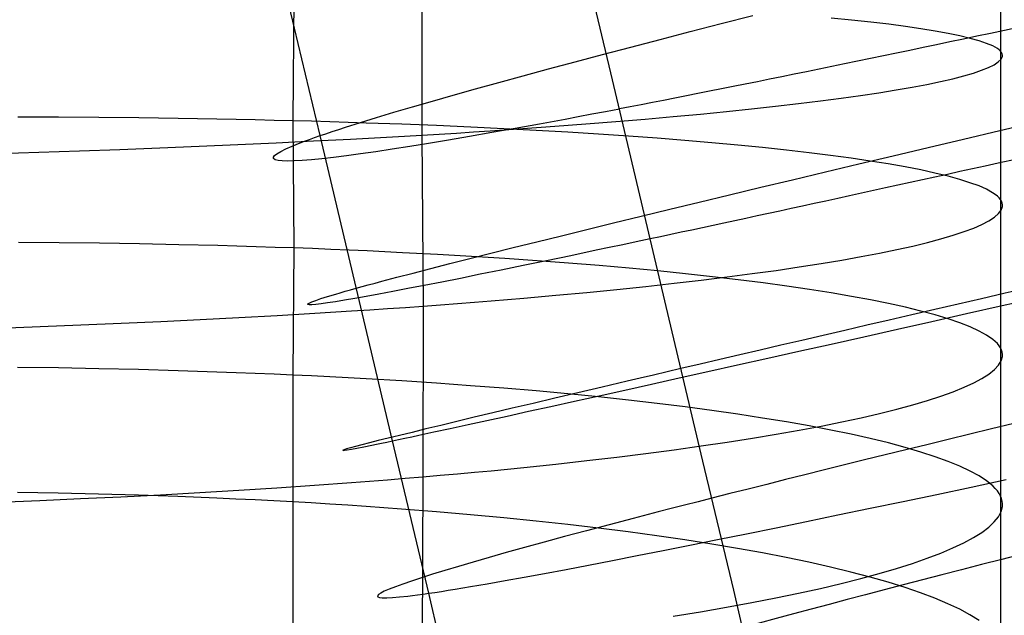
# Model space of a CAD drawing. Extents: x -383 to 1849, y -1185 to -529.
# Tile 532 of 656: x 415.55 to 427.02, y -1025.53 to -1018.59. Entities that reach past the tile are written whole.
import ezdxf

# ---------------------------------------------------------------- set-up
doc = ezdxf.new("R2010")
doc.units = 0
doc.layers.add('PREDEFINITO', color=7, linetype='CONTINUOUS')

msp = doc.modelspace()

# ---------------------------------------------------------------- linework, layer by layer
at = {"layer": 'PREDEFINITO'}
for p, q in [((419.046, -1019.94, 482.389), (418.199, -1016.384, 482.465)), ((426.973, -1017.225, 662.882), (426.973, -1020.685, 662.786)), ((422.433, -1019.207, 496.834), (422.074, -1017.698, 496.839)), ((420.232, -1017.938, 676.265), (420.233, -1019.933, 676.216)), ((418.739, -1018.285, 650.33), (418.73, -1019.767, 650.276)), ((423.719, -1018.633, 475.176), (424.089, -1018.538, 474.868)), ((423.357, -1018.726, 475.497), (423.719, -1018.633, 475.176)), ((425.236, -1018.593, 656.785), (424.999, -1018.569, 656.355)), ((425.46, -1018.617, 657.222), (425.236, -1018.593, 656.785)), ((425.67, -1018.642, 657.665), (425.46, -1018.617, 657.222)), ((425.865, -1018.668, 658.114), (425.67, -1018.642, 657.665)), ((423.006, -1018.818, 475.829), (423.357, -1018.726, 475.497)), ((426.046, -1018.695, 658.569), (425.865, -1018.668, 658.114)), ((426.213, -1018.722, 659.029), (426.046, -1018.695, 658.569)), ((426.364, -1018.749, 659.494), (426.213, -1018.722, 659.029)), ((426.499, -1018.777, 659.963), (426.364, -1018.749, 659.494)), ((422.665, -1018.907, 476.172), (423.006, -1018.818, 475.829)), ((426.619, -1018.806, 660.436), (426.499, -1018.777, 659.963)), ((426.723, -1018.835, 660.912), (426.619, -1018.806, 660.436)), ((426.811, -1018.864, 661.391), (426.723, -1018.835, 660.912)), ((426.882, -1018.894, 661.872), (426.811, -1018.864, 661.391)), ((422.016, -1019.079, 476.889), (422.335, -1018.994, 476.525)), ((422.335, -1018.994, 476.525), (422.665, -1018.907, 476.172)), ((426.911, -1018.909, 662.113), (426.882, -1018.894, 661.872)), ((426.936, -1018.924, 662.355), (426.911, -1018.909, 662.113)), ((426.956, -1018.94, 662.597), (426.936, -1018.924, 662.355)), ((426.972, -1018.955, 662.84), (426.956, -1018.94, 662.597)), ((426.984, -1018.971, 663.083), (426.972, -1018.955, 662.84)), ((426.992, -1018.986, 663.326), (426.984, -1018.971, 663.083)), ((426.995, -1019.002, 663.569), (426.992, -1018.986, 663.326)), ((426.994, -1019.018, 663.812), (426.995, -1019.002, 663.569)), ((421.708, -1019.162, 477.263), (422.016, -1019.079, 476.889)), ((426.833, -1019.146, 665.753), (426.898, -1019.113, 665.27)), ((426.898, -1019.113, 665.27), (426.947, -1019.081, 664.785)), ((426.947, -1019.081, 664.785), (426.979, -1019.049, 664.299)), ((426.979, -1019.049, 664.299), (426.994, -1019.018, 663.812)), ((421.412, -1019.242, 477.647), (421.708, -1019.162, 477.263)), ((422.79, -1020.717, 496.859), (422.433, -1019.207, 496.834)), ((426.544, -1019.243, 667.191), (426.656, -1019.211, 666.714)), ((426.656, -1019.211, 666.714), (426.753, -1019.178, 666.235)), ((426.753, -1019.178, 666.235), (426.833, -1019.146, 665.753)), ((420.857, -1019.395, 478.441), (421.128, -1019.32, 478.039)), ((421.128, -1019.32, 478.039), (421.412, -1019.242, 477.647)), ((425.944, -1019.374, 669.057), (426.116, -1019.342, 668.597)), ((426.116, -1019.342, 668.597), (426.274, -1019.309, 668.133)), ((426.274, -1019.309, 668.133), (426.416, -1019.276, 667.664)), ((426.416, -1019.276, 667.664), (426.544, -1019.243, 667.191)), ((420.598, -1019.468, 478.851), (420.857, -1019.395, 478.441)), ((425.343, -1019.471, 670.403), (425.557, -1019.439, 669.96)), ((425.557, -1019.439, 669.96), (425.758, -1019.407, 669.512)), ((425.758, -1019.407, 669.512), (425.944, -1019.374, 669.057)), ((420.122, -1019.604, 479.694), (420.354, -1019.538, 479.269)), ((420.354, -1019.538, 479.269), (420.598, -1019.468, 478.851)), ((424.352, -1019.598, 672.099), (424.619, -1019.566, 671.687)), ((424.619, -1019.566, 671.687), (424.874, -1019.535, 671.266)), ((424.874, -1019.535, 671.266), (425.115, -1019.503, 670.838)), ((425.115, -1019.503, 670.838), (425.343, -1019.471, 670.403)), ((419.703, -1019.729, 480.567), (419.905, -1019.668, 480.127)), ((419.905, -1019.668, 480.127), (420.122, -1019.604, 479.694)), ((422.21, -1019.691, 496.626), (422.054, -1019.721, 496.441)), ((422.37, -1019.661, 496.807), (422.21, -1019.691, 496.626)), ((422.533, -1019.63, 496.986), (422.37, -1019.661, 496.807)), ((423.16, -1019.718, 673.654), (423.476, -1019.689, 673.28)), ((423.476, -1019.689, 673.28), (423.78, -1019.659, 672.896)), ((423.78, -1019.659, 672.896), (424.072, -1019.628, 672.502)), ((424.072, -1019.628, 672.502), (424.352, -1019.598, 672.099)), ((415.998, -1019.726, 649.244), (415.524, -1019.724, 649.127)), ((416.468, -1019.73, 649.377), (415.998, -1019.726, 649.244)), ((416.933, -1019.734, 649.526), (416.468, -1019.73, 649.377)), ((417.392, -1019.741, 649.69), (416.933, -1019.734, 649.526)), ((417.845, -1019.748, 649.87), (417.392, -1019.741, 649.69)), ((418.069, -1019.752, 649.966), (417.845, -1019.748, 649.87)), ((418.291, -1019.757, 650.065), (418.069, -1019.752, 649.966)), ((418.512, -1019.762, 650.169), (418.291, -1019.757, 650.065)), ((418.73, -1019.767, 650.276), (418.512, -1019.762, 650.169)), ((418.947, -1019.773, 650.388), (418.73, -1019.767, 650.276)), ((418.73, -1019.767, 650.276), (418.74, -1021.249, 650.202)), ((419.161, -1019.779, 650.503), (418.947, -1019.773, 650.388)), ((419.374, -1019.786, 650.622), (419.161, -1019.779, 650.503)), ((419.343, -1019.841, 481.467), (419.515, -1019.787, 481.014)), ((419.584, -1019.793, 650.745), (419.374, -1019.786, 650.622)), ((419.515, -1019.787, 481.014), (419.703, -1019.729, 480.567)), ((419.998, -1019.807, 651.001), (419.584, -1019.793, 650.745)), ((420.404, -1019.823, 651.272), (419.998, -1019.807, 651.001)), ((421.603, -1019.805, 495.872), (421.318, -1019.857, 495.478)), ((421.9, -1019.75, 496.254), (421.603, -1019.805, 495.872)), ((421.781, -1019.831, 675.037), (422.142, -1019.803, 674.709)), ((422.054, -1019.721, 496.441), (421.9, -1019.75, 496.254)), ((422.142, -1019.803, 674.709), (422.493, -1019.776, 674.369)), ((422.493, -1019.776, 674.369), (422.832, -1019.747, 674.017)), ((422.832, -1019.747, 674.017), (423.16, -1019.718, 673.654)), ((426.963, -1019.88, 473.304), (427.39, -1019.78, 473.088)), ((419.046, -1019.94, 482.389), (419.114, -1019.917, 482.157)), ((419.114, -1019.917, 482.157), (419.186, -1019.892, 481.925)), ((419.186, -1019.892, 481.925), (419.263, -1019.867, 481.695)), ((419.263, -1019.867, 481.695), (419.343, -1019.841, 481.467)), ((420.233, -1019.933, 676.216), (420.435, -1019.921, 676.08)), ((420.801, -1019.841, 651.557), (420.404, -1019.823, 651.272)), ((420.435, -1019.921, 676.08), (420.635, -1019.909, 675.942)), ((420.635, -1019.909, 675.942), (420.832, -1019.896, 675.799)), ((421.047, -1019.905, 495.075), (420.788, -1019.95, 494.663)), ((421.188, -1019.859, 651.855), (420.801, -1019.841, 651.557)), ((420.832, -1019.896, 675.799), (421.027, -1019.883, 675.654)), ((421.027, -1019.883, 675.654), (421.409, -1019.857, 675.352)), ((421.318, -1019.857, 495.478), (421.047, -1019.905, 495.075)), ((421.565, -1019.879, 652.166), (421.188, -1019.859, 651.855)), ((421.409, -1019.857, 675.352), (421.781, -1019.831, 675.037)), ((421.933, -1019.9, 652.489), (421.565, -1019.879, 652.166)), ((422.29, -1019.922, 652.824), (421.933, -1019.9, 652.489)), ((422.637, -1019.946, 653.171), (422.29, -1019.922, 652.824)), ((426.542, -1019.979, 473.534), (426.963, -1019.88, 473.304)), ((418.088, -1020.043, 677.364), (418.533, -1020.023, 677.164)), ((418.533, -1020.023, 677.164), (418.97, -1020.002, 676.949)), ((418.722, -1020.061, 483.809), (418.814, -1020.024, 483.332)), ((418.814, -1020.024, 483.332), (418.866, -1020.004, 483.095)), ((418.866, -1020.004, 483.095), (418.922, -1019.984, 482.858)), ((418.922, -1019.984, 482.858), (418.982, -1019.962, 482.623)), ((418.97, -1020.002, 676.949), (419.4, -1019.98, 676.719)), ((418.982, -1019.962, 482.623), (419.046, -1019.94, 482.389)), ((419.891, -1023.497, 482.461), (419.046, -1019.94, 482.389)), ((419.4, -1019.98, 676.719), (419.611, -1019.968, 676.599)), ((419.611, -1019.968, 676.599), (419.821, -1019.957, 676.475)), ((419.821, -1019.957, 676.475), (420.028, -1019.945, 676.347)), ((420.028, -1019.945, 676.347), (420.233, -1019.933, 676.216)), ((420.31, -1020.031, 493.812), (420.091, -1020.067, 493.374)), ((420.233, -1019.933, 676.216), (420.245, -1021.926, 676.122)), ((420.543, -1019.992, 494.241), (420.31, -1020.031, 493.812)), ((420.788, -1019.95, 494.663), (420.543, -1019.992, 494.241)), ((422.973, -1019.97, 653.529), (422.637, -1019.946, 653.171)), ((423.297, -1019.996, 653.897), (422.973, -1019.97, 653.529)), ((423.61, -1020.023, 654.276), (423.297, -1019.996, 653.897)), ((423.912, -1020.05, 654.664), (423.61, -1020.023, 654.276)), ((426.128, -1020.077, 473.778), (426.542, -1019.979, 473.534)), ((415.292, -1020.148, 678.252), (415.771, -1020.133, 678.142)), ((415.771, -1020.133, 678.142), (416.245, -1020.117, 678.016)), ((416.245, -1020.117, 678.016), (416.714, -1020.1, 677.876)), ((416.714, -1020.1, 677.876), (417.178, -1020.082, 677.72)), ((417.178, -1020.082, 677.72), (417.636, -1020.063, 677.55)), ((417.636, -1020.063, 677.55), (418.088, -1020.043, 677.364)), ((418.514, -1020.173, 485.749), (418.543, -1020.15, 485.261)), ((418.543, -1020.15, 485.261), (418.587, -1020.124, 484.775)), ((418.587, -1020.124, 484.775), (418.646, -1020.094, 484.291)), ((418.646, -1020.094, 484.291), (418.722, -1020.061, 483.809)), ((419.694, -1020.127, 492.478), (419.516, -1020.153, 492.02)), ((419.886, -1020.099, 492.929), (419.694, -1020.127, 492.478)), ((420.091, -1020.067, 493.374), (419.886, -1020.099, 492.929)), ((424.201, -1020.079, 655.062), (423.912, -1020.05, 654.664)), ((424.478, -1020.109, 655.468), (424.201, -1020.079, 655.062)), ((424.742, -1020.139, 655.883), (424.478, -1020.109, 655.468)), ((424.993, -1020.171, 656.305), (424.742, -1020.139, 655.883)), ((425.722, -1020.174, 474.036), (426.128, -1020.077, 473.778)), ((418.502, -1020.192, 486.239), (418.514, -1020.173, 485.749)), ((418.504, -1020.208, 486.729), (418.502, -1020.192, 486.239)), ((418.522, -1020.22, 487.219), (418.504, -1020.208, 486.729)), ((418.556, -1020.229, 487.71), (418.522, -1020.22, 487.219)), ((418.604, -1020.234, 488.199), (418.556, -1020.229, 487.71)), ((418.667, -1020.236, 488.687), (418.604, -1020.234, 488.199)), ((418.745, -1020.234, 489.173), (418.667, -1020.236, 488.687)), ((418.838, -1020.229, 489.657), (418.745, -1020.234, 489.173)), ((418.945, -1020.221, 490.138), (418.838, -1020.229, 489.657)), ((419.066, -1020.209, 490.615), (418.945, -1020.221, 490.138)), ((419.202, -1020.193, 491.088), (419.066, -1020.209, 490.615)), ((419.352, -1020.175, 491.557), (419.202, -1020.193, 491.088)), ((419.516, -1020.153, 492.02), (419.352, -1020.175, 491.557)), ((425.231, -1020.203, 656.735), (424.993, -1020.171, 656.305)), ((425.455, -1020.236, 657.172), (425.231, -1020.203, 656.735)), ((425.323, -1020.268, 474.308), (425.722, -1020.174, 474.036)), ((425.665, -1020.27, 657.615), (425.455, -1020.236, 657.172)), ((424.551, -1020.453, 474.889), (424.933, -1020.361, 474.592)), ((424.933, -1020.361, 474.592), (425.323, -1020.268, 474.308)), ((425.861, -1020.305, 658.064), (425.665, -1020.27, 657.615)), ((426.043, -1020.34, 658.519), (425.861, -1020.305, 658.064)), ((426.209, -1020.376, 658.979), (426.043, -1020.34, 658.519)), ((426.361, -1020.413, 659.443), (426.209, -1020.376, 658.979)), ((424.179, -1020.542, 475.199), (424.551, -1020.453, 474.889)), ((426.497, -1020.45, 659.912), (426.361, -1020.413, 659.443)), ((426.617, -1020.488, 660.384), (426.497, -1020.45, 659.912)), ((426.722, -1020.526, 660.86), (426.617, -1020.488, 660.384)), ((423.816, -1020.629, 475.52), (424.179, -1020.542, 475.199)), ((426.81, -1020.565, 661.338), (426.722, -1020.526, 660.86)), ((426.881, -1020.605, 661.819), (426.81, -1020.565, 661.338)), ((426.911, -1020.625, 662.06), (426.881, -1020.605, 661.819)), ((423.148, -1022.225, 496.913), (422.79, -1020.717, 496.859)), ((423.119, -1020.798, 476.195), (423.462, -1020.715, 475.852)), ((423.462, -1020.715, 475.852), (423.816, -1020.629, 475.52)), ((426.936, -1020.645, 662.302), (426.911, -1020.625, 662.06)), ((426.956, -1020.665, 662.544), (426.936, -1020.645, 662.302)), ((426.973, -1020.685, 662.786), (426.956, -1020.665, 662.544)), ((426.985, -1020.705, 663.028), (426.973, -1020.685, 662.786)), ((426.973, -1020.685, 662.786), (426.974, -1022.414, 662.688)), ((426.993, -1020.726, 663.271), (426.985, -1020.705, 663.028)), ((426.996, -1020.746, 663.513), (426.993, -1020.726, 663.271)), ((422.787, -1020.878, 476.55), (423.119, -1020.798, 476.195)), ((426.949, -1020.849, 664.726), (426.98, -1020.808, 664.242)), ((426.98, -1020.808, 664.242), (426.995, -1020.767, 663.756)), ((426.995, -1020.767, 663.756), (426.996, -1020.746, 663.513)), ((422.465, -1020.957, 476.914), (422.787, -1020.878, 476.55)), ((426.756, -1020.975, 666.173), (426.837, -1020.933, 665.693)), ((426.837, -1020.933, 665.693), (426.901, -1020.891, 665.21)), ((426.901, -1020.891, 665.21), (426.949, -1020.849, 664.726)), ((421.857, -1021.106, 477.673), (422.155, -1021.033, 477.289)), ((422.155, -1021.033, 477.289), (422.465, -1020.957, 476.914)), ((426.421, -1021.101, 667.598), (426.548, -1021.059, 667.126)), ((426.548, -1021.059, 667.126), (426.66, -1021.017, 666.651)), ((426.66, -1021.017, 666.651), (426.756, -1020.975, 666.173)), ((416.007, -1021.188, 649.17), (415.532, -1021.184, 649.052)), ((421.297, -1021.245, 478.468), (421.571, -1021.177, 478.066)), ((421.571, -1021.177, 478.066), (421.857, -1021.106, 477.673)), ((422.73, -1021.178, 496.834), (422.571, -1021.211, 496.652)), ((422.892, -1021.143, 497.012), (422.73, -1021.178, 496.834)), ((426.122, -1021.185, 668.529), (426.279, -1021.143, 668.065)), ((426.279, -1021.143, 668.065), (426.421, -1021.101, 667.598)), ((416.477, -1021.194, 649.303), (416.007, -1021.188, 649.17)), ((416.942, -1021.202, 649.452), (416.477, -1021.194, 649.303)), ((417.401, -1021.211, 649.616), (416.942, -1021.202, 649.452)), ((417.854, -1021.222, 649.796), (417.401, -1021.211, 649.616)), ((418.078, -1021.228, 649.892), (417.854, -1021.222, 649.796)), ((418.301, -1021.235, 649.991), (418.078, -1021.228, 649.892)), ((418.521, -1021.242, 650.095), (418.301, -1021.235, 649.991)), ((418.74, -1021.249, 650.202), (418.521, -1021.242, 650.095)), ((418.74, -1021.249, 650.202), (418.729, -1022.73, 650.088)), ((418.956, -1021.257, 650.313), (418.74, -1021.249, 650.202)), ((419.171, -1021.266, 650.428), (418.956, -1021.257, 650.313)), ((419.383, -1021.275, 650.547), (419.171, -1021.266, 650.428)), ((419.593, -1021.284, 650.67), (419.383, -1021.275, 650.547)), ((420.008, -1021.304, 650.926), (419.593, -1021.284, 650.67)), ((421.037, -1021.31, 478.878), (421.297, -1021.245, 478.468)), ((422.262, -1021.276, 496.281), (421.966, -1021.339, 495.898)), ((422.415, -1021.244, 496.468), (422.262, -1021.276, 496.281)), ((422.571, -1021.211, 496.652), (422.415, -1021.244, 496.468)), ((425.564, -1021.309, 669.887), (425.764, -1021.268, 669.44)), ((425.764, -1021.268, 669.44), (425.95, -1021.227, 668.987)), ((425.95, -1021.227, 668.987), (426.122, -1021.185, 668.529)), ((420.413, -1021.325, 651.197), (420.008, -1021.304, 650.926)), ((420.81, -1021.348, 651.481), (420.413, -1021.325, 651.197)), ((420.556, -1021.432, 479.723), (420.79, -1021.373, 479.297)), ((420.79, -1021.373, 479.297), (421.037, -1021.31, 478.878)), ((421.197, -1021.372, 651.778), (420.81, -1021.348, 651.481)), ((421.574, -1021.398, 652.089), (421.197, -1021.372, 651.778)), ((421.683, -1021.398, 495.505), (421.413, -1021.454, 495.102)), ((421.941, -1021.426, 652.412), (421.574, -1021.398, 652.089)), ((421.966, -1021.339, 495.898), (421.683, -1021.398, 495.505)), ((424.882, -1021.431, 671.189), (425.123, -1021.391, 670.762)), ((425.123, -1021.391, 670.762), (425.35, -1021.35, 670.328)), ((425.35, -1021.35, 670.328), (425.564, -1021.309, 669.887)), ((420.132, -1021.541, 480.596), (420.337, -1021.488, 480.156)), ((420.337, -1021.488, 480.156), (420.556, -1021.432, 479.723)), ((421.156, -1021.506, 494.69), (420.912, -1021.556, 494.269)), ((421.413, -1021.454, 495.102), (421.156, -1021.506, 494.69)), ((422.298, -1021.455, 652.746), (421.941, -1021.426, 652.412)), ((422.645, -1021.485, 653.093), (422.298, -1021.455, 652.746)), ((422.98, -1021.517, 653.45), (422.645, -1021.485, 653.093)), ((423.304, -1021.55, 653.818), (422.98, -1021.517, 653.45)), ((424.081, -1021.548, 672.42), (424.361, -1021.51, 672.018)), ((424.361, -1021.51, 672.018), (424.628, -1021.47, 671.608)), ((424.628, -1021.47, 671.608), (424.882, -1021.431, 671.189)), ((419.686, -1021.659, 481.725), (419.767, -1021.637, 481.496)), ((419.767, -1021.637, 481.496), (419.942, -1021.591, 481.043)), ((419.942, -1021.591, 481.043), (420.132, -1021.541, 480.596)), ((420.681, -1021.603, 493.839), (420.464, -1021.646, 493.402)), ((420.912, -1021.556, 494.269), (420.681, -1021.603, 493.839)), ((423.17, -1021.661, 673.568), (423.486, -1021.624, 673.195)), ((423.617, -1021.584, 654.196), (423.304, -1021.55, 653.818)), ((423.486, -1021.624, 673.195), (423.79, -1021.587, 672.812)), ((423.918, -1021.619, 654.583), (423.617, -1021.584, 654.196)), ((423.79, -1021.587, 672.812), (424.081, -1021.548, 672.42)), ((424.207, -1021.656, 654.98), (423.918, -1021.619, 654.583)), ((419.281, -1021.771, 483.125), (419.339, -1021.754, 482.889)), ((419.339, -1021.754, 482.889), (419.4, -1021.737, 482.653)), ((419.4, -1021.737, 482.653), (419.465, -1021.719, 482.419)), ((419.465, -1021.719, 482.419), (419.535, -1021.7, 482.187)), ((419.535, -1021.7, 482.187), (419.608, -1021.68, 481.955)), ((419.608, -1021.68, 481.955), (419.686, -1021.659, 481.725)), ((419.894, -1021.757, 492.048), (419.732, -1021.787, 491.585)), ((420.07, -1021.723, 492.506), (419.894, -1021.757, 492.048)), ((420.26, -1021.686, 492.957), (420.07, -1021.723, 492.506)), ((420.464, -1021.646, 493.402), (420.26, -1021.686, 492.957)), ((422.153, -1021.767, 674.619), (422.503, -1021.732, 674.28)), ((422.503, -1021.732, 674.28), (422.842, -1021.697, 673.93)), ((422.842, -1021.697, 673.93), (423.17, -1021.661, 673.568)), ((424.484, -1021.693, 655.385), (424.207, -1021.656, 654.98)), ((424.747, -1021.732, 655.799), (424.484, -1021.693, 655.385)), ((424.998, -1021.772, 656.221), (424.747, -1021.732, 655.799)), ((418.948, -1021.877, 485.291), (418.995, -1021.86, 484.805)), ((418.995, -1021.86, 484.805), (419.056, -1021.839, 484.321)), ((419.056, -1021.839, 484.321), (419.134, -1021.814, 483.84)), ((419.134, -1021.814, 483.84), (419.228, -1021.786, 483.362)), ((419.33, -1021.859, 490.167), (419.225, -1021.876, 489.686)), ((419.228, -1021.786, 483.362), (419.281, -1021.771, 483.125)), ((419.45, -1021.839, 490.644), (419.33, -1021.859, 490.167)), ((419.584, -1021.815, 491.117), (419.45, -1021.839, 490.644)), ((419.732, -1021.787, 491.585), (419.584, -1021.815, 491.117)), ((420.844, -1021.881, 675.707), (421.039, -1021.866, 675.561)), ((421.039, -1021.866, 675.561), (421.421, -1021.834, 675.26)), ((421.421, -1021.834, 675.26), (421.792, -1021.801, 674.946)), ((421.792, -1021.801, 674.946), (422.153, -1021.767, 674.619)), ((425.235, -1021.813, 656.65), (424.998, -1021.772, 656.221)), ((425.459, -1021.854, 657.086), (425.235, -1021.813, 656.65)), ((425.669, -1021.897, 657.528), (425.459, -1021.854, 657.086)), ((426.992, -1021.921, 473.587), (427.414, -1021.826, 473.357)), ((418.903, -1021.901, 486.269), (418.918, -1021.891, 485.78)), ((418.904, -1021.908, 486.759), (418.903, -1021.901, 486.269)), ((418.92, -1021.912, 487.25), (418.904, -1021.908, 486.759)), ((418.918, -1021.891, 485.78), (418.948, -1021.877, 485.291)), ((418.951, -1021.911, 487.74), (418.92, -1021.912, 487.25)), ((418.997, -1021.908, 488.229), (418.951, -1021.911, 487.74)), ((418.983, -1022.01, 676.854), (419.412, -1021.983, 676.624)), ((419.058, -1021.901, 488.717), (418.997, -1021.908, 488.229)), ((419.134, -1021.89, 489.203), (419.058, -1021.901, 488.717)), ((419.225, -1021.876, 489.686), (419.134, -1021.89, 489.203)), ((419.412, -1021.983, 676.624), (419.624, -1021.969, 676.504)), ((419.624, -1021.969, 676.504), (419.833, -1021.955, 676.38)), ((419.833, -1021.955, 676.38), (420.04, -1021.941, 676.253)), ((420.04, -1021.941, 676.253), (420.245, -1021.926, 676.122)), ((420.245, -1021.926, 676.122), (420.244, -1023.917, 675.995)), ((420.245, -1021.926, 676.122), (420.447, -1021.912, 675.987)), ((420.447, -1021.912, 675.987), (420.647, -1021.896, 675.848)), ((420.647, -1021.896, 675.848), (420.844, -1021.881, 675.707)), ((425.865, -1021.94, 657.976), (425.669, -1021.897, 657.528)), ((426.046, -1021.985, 658.43), (425.865, -1021.94, 657.976)), ((426.212, -1022.03, 658.889), (426.046, -1021.985, 658.43)), ((426.578, -1022.014, 473.83), (426.992, -1021.921, 473.587)), ((417.191, -1022.105, 677.624), (417.649, -1022.083, 677.453)), ((417.649, -1022.083, 677.453), (418.101, -1022.06, 677.268)), ((418.101, -1022.06, 677.268), (418.546, -1022.035, 677.068)), ((418.546, -1022.035, 677.068), (418.983, -1022.01, 676.854)), ((426.171, -1022.106, 474.088), (426.578, -1022.014, 473.83)), ((426.363, -1022.076, 659.353), (426.212, -1022.03, 658.889)), ((426.499, -1022.122, 659.82), (426.363, -1022.076, 659.353)), ((415.306, -1022.182, 678.156), (415.784, -1022.164, 678.046)), ((415.784, -1022.164, 678.046), (416.258, -1022.146, 677.92)), ((416.258, -1022.146, 677.92), (416.727, -1022.126, 677.779)), ((416.727, -1022.126, 677.779), (417.191, -1022.105, 677.624)), ((425.381, -1022.283, 474.643), (425.772, -1022.195, 474.359)), ((425.772, -1022.195, 474.359), (426.171, -1022.106, 474.088)), ((426.619, -1022.169, 660.292), (426.499, -1022.122, 659.82)), ((426.723, -1022.217, 660.766), (426.619, -1022.169, 660.292)), ((423.506, -1023.733, 496.995), (423.148, -1022.225, 496.913)), ((424.999, -1022.369, 474.939), (425.381, -1022.283, 474.643)), ((426.811, -1022.266, 661.244), (426.723, -1022.217, 660.766)), ((426.882, -1022.314, 661.724), (426.811, -1022.266, 661.244)), ((426.912, -1022.339, 661.964), (426.882, -1022.314, 661.724)), ((424.625, -1022.453, 475.248), (424.999, -1022.369, 474.939)), ((426.937, -1022.364, 662.205), (426.912, -1022.339, 661.964)), ((426.957, -1022.389, 662.446), (426.937, -1022.364, 662.205)), ((426.974, -1022.414, 662.688), (426.957, -1022.389, 662.446)), ((426.974, -1022.414, 662.688), (426.973, -1024.141, 662.554)), ((426.985, -1022.439, 662.93), (426.974, -1022.414, 662.688)), ((426.993, -1022.464, 663.172), (426.985, -1022.439, 662.93)), ((423.907, -1022.613, 475.9), (424.261, -1022.534, 475.568)), ((424.261, -1022.534, 475.568), (424.625, -1022.453, 475.248)), ((426.981, -1022.565, 664.141), (426.995, -1022.514, 663.657)), ((426.996, -1022.489, 663.414), (426.993, -1022.464, 663.172)), ((426.995, -1022.514, 663.657), (426.996, -1022.489, 663.414)), ((415.997, -1022.648, 649.058), (415.523, -1022.642, 648.94)), ((416.467, -1022.657, 649.191), (415.997, -1022.648, 649.058)), ((416.932, -1022.667, 649.34), (416.467, -1022.657, 649.191)), ((417.391, -1022.68, 649.503), (416.932, -1022.667, 649.34)), ((423.25, -1022.655, 497.067), (423.089, -1022.693, 496.888)), ((423.563, -1022.69, 476.243), (423.907, -1022.613, 475.9)), ((426.837, -1022.719, 665.589), (426.901, -1022.667, 665.108)), ((426.901, -1022.667, 665.108), (426.949, -1022.616, 664.625)), ((426.949, -1022.616, 664.625), (426.981, -1022.565, 664.141)), ((417.844, -1022.695, 649.683), (417.391, -1022.68, 649.503)), ((418.068, -1022.703, 649.778), (417.844, -1022.695, 649.683)), ((418.29, -1022.711, 649.878), (418.068, -1022.703, 649.778)), ((418.511, -1022.72, 649.981), (418.29, -1022.711, 649.878)), ((418.729, -1022.73, 650.088), (418.511, -1022.72, 649.981)), ((418.729, -1022.73, 650.088), (418.727, -1024.209, 649.95)), ((418.946, -1022.74, 650.199), (418.729, -1022.73, 650.088)), ((419.16, -1022.751, 650.314), (418.946, -1022.74, 650.199)), ((419.373, -1022.762, 650.433), (419.16, -1022.751, 650.314)), ((419.583, -1022.774, 650.555), (419.373, -1022.762, 650.433)), ((419.998, -1022.798, 650.811), (419.583, -1022.774, 650.555)), ((422.776, -1022.766, 496.522), (422.625, -1022.801, 496.335)), ((422.931, -1022.73, 496.707), (422.776, -1022.766, 496.522)), ((422.908, -1022.836, 476.96), (423.23, -1022.764, 476.596)), ((423.089, -1022.693, 496.888), (422.931, -1022.73, 496.707)), ((423.23, -1022.764, 476.596), (423.563, -1022.69, 476.243)), ((426.66, -1022.822, 666.546), (426.756, -1022.77, 666.069)), ((426.756, -1022.77, 666.069), (426.837, -1022.719, 665.589)), ((420.404, -1022.825, 651.081), (419.998, -1022.798, 650.811)), ((420.8, -1022.854, 651.365), (420.404, -1022.825, 651.081)), ((421.188, -1022.884, 651.662), (420.8, -1022.854, 651.365)), ((421.565, -1022.916, 651.972), (421.188, -1022.884, 651.662)), ((422.331, -1022.87, 495.951), (422.05, -1022.937, 495.558)), ((422.625, -1022.801, 496.335), (422.331, -1022.87, 495.951)), ((422.597, -1022.905, 477.334), (422.908, -1022.836, 476.96)), ((426.421, -1022.924, 667.49), (426.548, -1022.873, 667.02)), ((426.548, -1022.873, 667.02), (426.66, -1022.822, 666.546)), ((421.782, -1023, 495.154), (421.527, -1023.06, 494.741)), ((421.933, -1022.95, 652.294), (421.565, -1022.916, 651.972)), ((422.05, -1022.937, 495.558), (421.782, -1023, 495.154)), ((422.29, -1022.986, 652.628), (421.933, -1022.95, 652.294)), ((422.01, -1023.035, 478.11), (422.297, -1022.972, 477.718)), ((422.637, -1023.023, 652.974), (422.29, -1022.986, 652.628)), ((422.297, -1022.972, 477.718), (422.597, -1022.905, 477.334)), ((426.122, -1023.026, 668.42), (426.279, -1022.975, 667.957)), ((426.279, -1022.975, 667.957), (426.421, -1022.924, 667.49)), ((421.285, -1023.118, 494.32), (421.057, -1023.172, 493.89)), ((421.527, -1023.06, 494.741), (421.285, -1023.118, 494.32)), ((421.474, -1023.153, 478.922), (421.735, -1023.096, 478.512)), ((421.735, -1023.096, 478.512), (422.01, -1023.035, 478.11)), ((422.973, -1023.061, 653.331), (422.637, -1023.023, 652.974)), ((423.298, -1023.102, 653.698), (422.973, -1023.061, 653.331)), ((423.611, -1023.143, 654.075), (423.298, -1023.102, 653.698)), ((425.564, -1023.177, 669.775), (425.764, -1023.127, 669.329)), ((425.764, -1023.127, 669.329), (425.95, -1023.077, 668.877)), ((425.95, -1023.077, 668.877), (426.122, -1023.026, 668.42)), ((420.842, -1023.223, 493.452), (420.64, -1023.271, 493.006)), ((421.057, -1023.172, 493.89), (420.842, -1023.223, 493.452)), ((420.99, -1023.259, 479.765), (421.225, -1023.208, 479.34)), ((421.225, -1023.208, 479.34), (421.474, -1023.153, 478.922)), ((423.912, -1023.186, 654.462), (423.611, -1023.143, 654.075)), ((424.201, -1023.231, 654.858), (423.912, -1023.186, 654.462)), ((424.478, -1023.276, 655.263), (424.201, -1023.231, 654.858)), ((425.123, -1023.276, 670.648), (425.35, -1023.227, 670.215)), ((425.35, -1023.227, 670.215), (425.564, -1023.177, 669.775)), ((420.279, -1023.359, 492.096), (420.119, -1023.398, 491.633)), ((420.453, -1023.317, 492.554), (420.279, -1023.359, 492.096)), ((420.372, -1023.394, 481.085), (420.563, -1023.352, 480.639)), ((420.64, -1023.271, 493.006), (420.453, -1023.317, 492.554)), ((420.563, -1023.352, 480.639), (420.77, -1023.308, 480.199)), ((420.77, -1023.308, 480.199), (420.99, -1023.259, 479.765)), ((424.742, -1023.323, 655.676), (424.478, -1023.276, 655.263)), ((424.628, -1023.372, 671.492), (424.882, -1023.325, 671.074)), ((424.994, -1023.371, 656.097), (424.742, -1023.323, 655.676)), ((424.882, -1023.325, 671.074), (425.123, -1023.276, 670.648)), ((419.841, -1023.466, 490.69), (419.724, -1023.495, 490.213)), ((419.973, -1023.433, 491.164), (419.841, -1023.466, 490.69)), ((419.961, -1023.482, 482.228), (420.035, -1023.466, 481.997)), ((420.119, -1023.398, 491.633), (419.973, -1023.433, 491.164)), ((420.035, -1023.466, 481.997), (420.113, -1023.449, 481.767)), ((420.113, -1023.449, 481.767), (420.196, -1023.432, 481.538)), ((420.196, -1023.432, 481.538), (420.372, -1023.394, 481.085)), ((423.79, -1023.512, 672.694), (424.082, -1023.466, 672.303)), ((424.082, -1023.466, 672.303), (424.361, -1023.42, 671.902)), ((424.361, -1023.42, 671.902), (424.628, -1023.372, 671.492)), ((425.231, -1023.42, 656.525), (424.994, -1023.371, 656.097)), ((425.456, -1023.471, 656.961), (425.231, -1023.42, 656.525)), ((425.666, -1023.522, 657.402), (425.456, -1023.471, 656.961)), ((419.355, -1023.592, 487.783), (419.326, -1023.601, 487.293)), ((419.399, -1023.579, 488.273), (419.355, -1023.592, 487.783)), ((419.458, -1023.563, 488.761), (419.399, -1023.579, 488.273)), ((419.411, -1023.594, 484.847), (419.475, -1023.582, 484.363)), ((419.532, -1023.544, 489.248), (419.458, -1023.563, 488.761)), ((419.475, -1023.582, 484.363), (419.555, -1023.566, 483.881)), ((419.621, -1023.521, 489.732), (419.532, -1023.544, 489.248)), ((419.555, -1023.566, 483.881), (419.65, -1023.547, 483.404)), ((419.724, -1023.495, 490.213), (419.621, -1023.521, 489.732)), ((419.65, -1023.547, 483.404), (419.704, -1023.536, 483.166)), ((419.704, -1023.536, 483.166), (419.762, -1023.524, 482.93)), ((419.762, -1023.524, 482.93), (419.824, -1023.511, 482.695)), ((419.824, -1023.511, 482.695), (419.891, -1023.497, 482.461)), ((419.891, -1023.497, 482.461), (419.961, -1023.482, 482.228)), ((420.312, -1025.274, 482.548), (419.891, -1023.497, 482.461)), ((423.17, -1023.601, 673.448), (423.486, -1023.557, 673.076)), ((423.486, -1023.557, 673.076), (423.79, -1023.512, 672.694)), ((425.862, -1023.575, 657.85), (425.666, -1023.522, 657.402)), ((426.043, -1023.628, 658.303), (425.862, -1023.575, 657.85)), ((419.326, -1023.601, 487.293), (419.312, -1023.606, 486.802)), ((419.312, -1023.606, 486.802), (419.314, -1023.609, 486.311)), ((419.314, -1023.609, 486.311), (419.331, -1023.607, 485.822)), ((419.331, -1023.607, 485.822), (419.363, -1023.602, 485.333)), ((419.363, -1023.602, 485.333), (419.411, -1023.594, 484.847)), ((422.153, -1023.728, 674.497), (422.503, -1023.687, 674.159)), ((422.503, -1023.687, 674.159), (422.842, -1023.645, 673.809)), ((422.842, -1023.645, 673.809), (423.17, -1023.601, 673.448)), ((426.21, -1023.682, 658.761), (426.043, -1023.628, 658.303)), ((426.362, -1023.737, 659.224), (426.21, -1023.682, 658.761)), ((421.038, -1023.845, 675.436), (421.42, -1023.807, 675.136)), ((421.42, -1023.807, 675.136), (421.792, -1023.768, 674.823)), ((421.792, -1023.768, 674.823), (422.153, -1023.728, 674.497)), ((423.864, -1025.239, 497.108), (423.506, -1023.733, 496.995)), ((426.498, -1023.793, 659.691), (426.362, -1023.737, 659.224)), ((426.618, -1023.849, 660.161), (426.498, -1023.793, 659.691)), ((419.832, -1023.951, 676.253), (420.039, -1023.934, 676.126)), ((420.039, -1023.934, 676.126), (420.244, -1023.917, 675.995)), ((420.244, -1023.917, 675.995), (420.233, -1025.906, 675.836)), ((420.244, -1023.917, 675.995), (420.446, -1023.899, 675.861)), ((420.446, -1023.899, 675.861), (420.646, -1023.882, 675.723)), ((420.646, -1023.882, 675.723), (420.843, -1023.863, 675.581)), ((420.843, -1023.863, 675.581), (421.038, -1023.845, 675.436)), ((426.722, -1023.906, 660.635), (426.618, -1023.849, 660.161)), ((426.81, -1023.964, 661.112), (426.722, -1023.906, 660.635)), ((418.099, -1024.072, 677.137), (418.544, -1024.044, 676.938)), ((418.544, -1024.044, 676.938), (418.981, -1024.014, 676.724)), ((418.981, -1024.014, 676.724), (419.411, -1023.983, 676.496)), ((419.411, -1023.983, 676.496), (419.623, -1023.967, 676.376)), ((419.623, -1023.967, 676.376), (419.832, -1023.951, 676.253)), ((426.229, -1024.121, 474.45), (426.629, -1024.036, 474.179)), ((426.629, -1024.036, 474.179), (427.037, -1023.949, 473.922)), ((426.882, -1024.022, 661.591), (426.81, -1023.964, 661.112)), ((426.911, -1024.052, 661.831), (426.882, -1024.022, 661.591)), ((426.936, -1024.081, 662.072), (426.911, -1024.052, 661.831)), ((415.996, -1024.107, 648.922), (415.521, -1024.098, 648.804)), ((416.466, -1024.118, 649.055), (415.996, -1024.107, 648.922)), ((416.254, -1024.171, 677.786), (416.724, -1024.149, 677.646)), ((416.93, -1024.132, 649.203), (416.466, -1024.118, 649.055)), ((416.724, -1024.149, 677.646), (417.188, -1024.125, 677.491)), ((417.389, -1024.147, 649.366), (416.93, -1024.132, 649.203)), ((417.188, -1024.125, 677.491), (417.646, -1024.099, 677.322)), ((417.842, -1024.166, 649.546), (417.389, -1024.147, 649.366)), ((417.646, -1024.099, 677.322), (418.099, -1024.072, 677.137)), ((418.066, -1024.176, 649.641), (417.842, -1024.166, 649.546)), ((423.609, -1024.166, 497.151), (423.449, -1024.207, 496.972)), ((425.837, -1024.203, 474.733), (426.229, -1024.121, 474.45)), ((426.956, -1024.111, 662.313), (426.936, -1024.081, 662.072)), ((426.973, -1024.141, 662.554), (426.956, -1024.111, 662.313)), ((426.985, -1024.171, 662.796), (426.973, -1024.141, 662.554)), ((426.973, -1024.141, 662.554), (426.973, -1025.864, 662.387)), ((415.301, -1024.212, 678.021), (415.78, -1024.192, 677.911)), ((415.78, -1024.192, 677.911), (416.254, -1024.171, 677.786)), ((418.289, -1024.186, 649.74), (418.066, -1024.176, 649.641)), ((418.509, -1024.197, 649.843), (418.289, -1024.186, 649.74)), ((418.727, -1024.209, 649.95), (418.509, -1024.197, 649.843)), ((418.944, -1024.221, 650.061), (418.727, -1024.209, 649.95)), ((418.727, -1024.209, 649.95), (418.729, -1025.683, 649.785)), ((419.158, -1024.234, 650.176), (418.944, -1024.221, 650.061)), ((419.371, -1024.248, 650.294), (419.158, -1024.234, 650.176)), ((419.581, -1024.262, 650.416), (419.371, -1024.248, 650.294)), ((419.996, -1024.292, 650.672), (419.581, -1024.262, 650.416)), ((423.291, -1024.247, 496.791), (423.137, -1024.287, 496.606)), ((423.449, -1024.207, 496.972), (423.291, -1024.247, 496.791)), ((425.453, -1024.283, 475.03), (425.837, -1024.203, 474.733)), ((426.98, -1024.321, 664.005), (426.995, -1024.261, 663.521)), ((426.992, -1024.2, 663.037), (426.985, -1024.171, 662.796)), ((426.996, -1024.23, 663.279), (426.992, -1024.2, 663.037)), ((426.995, -1024.261, 663.521), (426.996, -1024.23, 663.279)), ((420.401, -1024.324, 650.941), (419.996, -1024.292, 650.672)), ((420.798, -1024.358, 651.224), (420.401, -1024.324, 650.941)), ((421.185, -1024.394, 651.521), (420.798, -1024.358, 651.224)), ((421.563, -1024.432, 651.83), (421.185, -1024.394, 651.521)), ((422.986, -1024.326, 496.419), (422.694, -1024.402, 496.036)), ((423.137, -1024.287, 496.606), (422.986, -1024.326, 496.419)), ((424.713, -1024.437, 475.658), (425.078, -1024.361, 475.338)), ((425.078, -1024.361, 475.338), (425.453, -1024.283, 475.03)), ((426.9, -1024.442, 664.97), (426.948, -1024.382, 664.488)), ((426.948, -1024.382, 664.488), (426.98, -1024.321, 664.005)), ((421.931, -1024.472, 652.152), (421.563, -1024.432, 651.83)), ((422.288, -1024.514, 652.485), (421.931, -1024.472, 652.152)), ((422.414, -1024.475, 495.642), (422.148, -1024.546, 495.239)), ((422.694, -1024.402, 496.036), (422.414, -1024.475, 495.642)), ((424.012, -1024.581, 476.333), (424.358, -1024.51, 475.99)), ((424.358, -1024.51, 475.99), (424.713, -1024.437, 475.658)), ((426.754, -1024.564, 665.929), (426.835, -1024.503, 665.45)), ((426.835, -1024.503, 665.45), (426.9, -1024.442, 664.97)), ((421.895, -1024.614, 494.826), (421.655, -1024.679, 494.405)), ((422.148, -1024.546, 495.239), (421.895, -1024.614, 494.826)), ((422.635, -1024.558, 652.83), (422.288, -1024.514, 652.485)), ((422.97, -1024.604, 653.186), (422.635, -1024.558, 652.83)), ((423.295, -1024.651, 653.553), (422.97, -1024.604, 653.186)), ((423.677, -1024.648, 476.686), (424.012, -1024.581, 476.333)), ((426.546, -1024.686, 666.879), (426.658, -1024.625, 666.405)), ((426.658, -1024.625, 666.405), (426.754, -1024.564, 665.929)), ((421.655, -1024.679, 494.405), (421.428, -1024.741, 493.975)), ((423.041, -1024.776, 477.424), (423.353, -1024.713, 477.05)), ((423.608, -1024.7, 653.929), (423.295, -1024.651, 653.553)), ((423.353, -1024.713, 477.05), (423.677, -1024.648, 476.686)), ((423.91, -1024.751, 654.315), (423.608, -1024.7, 653.929)), ((426.418, -1024.746, 667.349), (426.546, -1024.686, 666.879)), ((421.215, -1024.8, 493.537), (421.015, -1024.857, 493.092)), ((421.428, -1024.741, 493.975), (421.215, -1024.8, 493.537)), ((422.451, -1024.891, 478.199), (422.74, -1024.835, 477.807)), ((422.74, -1024.835, 477.807), (423.041, -1024.776, 477.424)), ((424.199, -1024.803, 654.711), (423.91, -1024.751, 654.315)), ((424.476, -1024.857, 655.114), (424.199, -1024.803, 654.711)), ((426.118, -1024.866, 668.276), (426.276, -1024.806, 667.815)), ((426.276, -1024.806, 667.815), (426.418, -1024.746, 667.349)), ((420.657, -1024.961, 492.182), (420.499, -1025.008, 491.718)), ((420.829, -1024.91, 492.64), (420.657, -1024.961, 492.182)), ((421.015, -1024.857, 493.092), (420.829, -1024.91, 492.64)), ((421.911, -1024.995, 479.011), (422.174, -1024.945, 478.601)), ((422.174, -1024.945, 478.601), (422.451, -1024.891, 478.199)), ((424.74, -1024.912, 655.527), (424.476, -1024.857, 655.114)), ((424.991, -1024.968, 655.947), (424.74, -1024.912, 655.527)), ((425.229, -1025.026, 656.374), (424.991, -1024.968, 655.947)), ((425.76, -1024.985, 669.184), (425.946, -1024.926, 668.733)), ((425.946, -1024.926, 668.733), (426.118, -1024.866, 668.276)), ((420.355, -1025.052, 491.249), (420.226, -1025.093, 490.776)), ((420.499, -1025.008, 491.718), (420.355, -1025.052, 491.249)), ((421.424, -1025.086, 479.854), (421.66, -1025.042, 479.428)), ((421.66, -1025.042, 479.428), (421.911, -1024.995, 479.011)), ((425.454, -1025.085, 656.808), (425.229, -1025.026, 656.374)), ((425.345, -1025.102, 670.069), (425.559, -1025.044, 669.63)), ((425.559, -1025.044, 669.63), (425.76, -1024.985, 669.184)), ((419.923, -1025.197, 489.334), (419.851, -1025.226, 488.848)), ((420.009, -1025.166, 489.818), (419.923, -1025.197, 489.334)), ((420.11, -1025.131, 490.299), (420.009, -1025.166, 489.818)), ((420.226, -1025.093, 490.776), (420.11, -1025.131, 490.299)), ((420.621, -1025.226, 481.626), (420.799, -1025.196, 481.173)), ((420.799, -1025.196, 481.173), (420.993, -1025.163, 480.727)), ((420.993, -1025.163, 480.727), (421.201, -1025.126, 480.287)), ((421.201, -1025.126, 480.287), (421.424, -1025.086, 479.854)), ((424.876, -1025.217, 670.926), (425.117, -1025.16, 670.501)), ((425.117, -1025.16, 670.501), (425.345, -1025.102, 670.069)), ((425.664, -1025.145, 657.249), (425.454, -1025.085, 656.808)), ((425.86, -1025.206, 657.695), (425.664, -1025.145, 657.249)), ((419.726, -1025.29, 487.379), (419.714, -1025.305, 486.889)), ((419.714, -1025.305, 486.889), (419.718, -1025.316, 486.398)), ((419.753, -1025.272, 487.87), (419.726, -1025.29, 487.379)), ((419.794, -1025.25, 488.359), (419.753, -1025.272, 487.87)), ((419.851, -1025.226, 488.848), (419.794, -1025.25, 488.359)), ((419.97, -1025.317, 483.969), (420.067, -1025.307, 483.491)), ((420.067, -1025.307, 483.491), (420.123, -1025.3, 483.254)), ((420.123, -1025.3, 483.254), (420.182, -1025.292, 483.018)), ((420.182, -1025.292, 483.018), (420.245, -1025.283, 482.782)), ((420.245, -1025.283, 482.782), (420.312, -1025.274, 482.548)), ((420.312, -1025.274, 482.548), (420.383, -1025.263, 482.316)), ((421.153, -1028.821, 482.827), (420.312, -1025.274, 482.548)), ((420.383, -1025.263, 482.316), (420.459, -1025.252, 482.085)), ((420.459, -1025.252, 482.085), (420.538, -1025.239, 481.855)), ((420.538, -1025.239, 481.855), (420.621, -1025.226, 481.626)), ((424.221, -1026.742, 497.248), (423.864, -1025.239, 497.108)), ((424.354, -1025.328, 671.752), (424.621, -1025.273, 671.343)), ((424.621, -1025.273, 671.343), (424.876, -1025.217, 670.926)), ((426.042, -1025.268, 658.147), (425.86, -1025.206, 657.695)), ((426.209, -1025.331, 658.604), (426.042, -1025.268, 658.147)), ((419.718, -1025.316, 486.398), (419.737, -1025.323, 485.909)), ((419.737, -1025.323, 485.909), (419.771, -1025.327, 485.42)), ((419.771, -1025.327, 485.42), (419.822, -1025.328, 484.934)), ((419.822, -1025.328, 484.934), (419.888, -1025.324, 484.45)), ((419.888, -1025.324, 484.45), (419.97, -1025.317, 483.969)), ((423.782, -1025.436, 672.543), (424.074, -1025.383, 672.152)), ((424.074, -1025.383, 672.152), (424.354, -1025.328, 671.752)), ((426.36, -1025.395, 659.066), (426.209, -1025.331, 658.604)), ((426.497, -1025.46, 659.531), (426.36, -1025.395, 659.066)), ((423.161, -1025.54, 673.295), (423.478, -1025.489, 672.924)), ((423.478, -1025.489, 672.924), (423.782, -1025.436, 672.543)), ((426.617, -1025.526, 660.001), (426.497, -1025.46, 659.531)), ((426.722, -1025.592, 660.473), (426.617, -1025.526, 660.001))]:
    msp.add_line(p, q, dxfattribs=at)
at = {"layer": 'PREDEFINITO', "extrusion": (0.222313, -0.974437, -0.03241)}
msp.add_arc((196.207, 521.231, 1071.391), 15.426, 92.5493, 135.7794, dxfattribs=at)
at = {"layer": 'PREDEFINITO', "extrusion": (0.222493, -0.974837, -0.013786)}
msp.add_arc((196.115, 501.246, 1082.687), 15.406, 94.8418, 135.7989, dxfattribs=at)
at = {"layer": 'PREDEFINITO', "extrusion": (0.222434, -0.974935, 0.005046)}
msp.add_arc((196.178, 480.907, 1093.675), 15.315, 97.1195, 135.9508, dxfattribs=at)
at = {"layer": 'PREDEFINITO', "extrusion": (0.222352, -0.974678, 0.023702)}
msp.add_arc((196.193, 460.488, 1104.206), 15.281, 99.363, 135.9553, dxfattribs=at)
at = {"layer": 'PREDEFINITO', "extrusion": (0.222308, -0.974059, 0.042289)}
msp.add_arc((196.074, 439.955, 1114.349), 15.235, 101.6382, 135.9792, dxfattribs=at)
at = {"layer": 'PREDEFINITO', "extrusion": (0.221986, -0.973136, 0.061068)}
msp.add_arc((196.157, 419.058, 1124.158), 15.138, 103.8996, 136.0841, dxfattribs=at)

doc.saveas('drawing.dxf')
